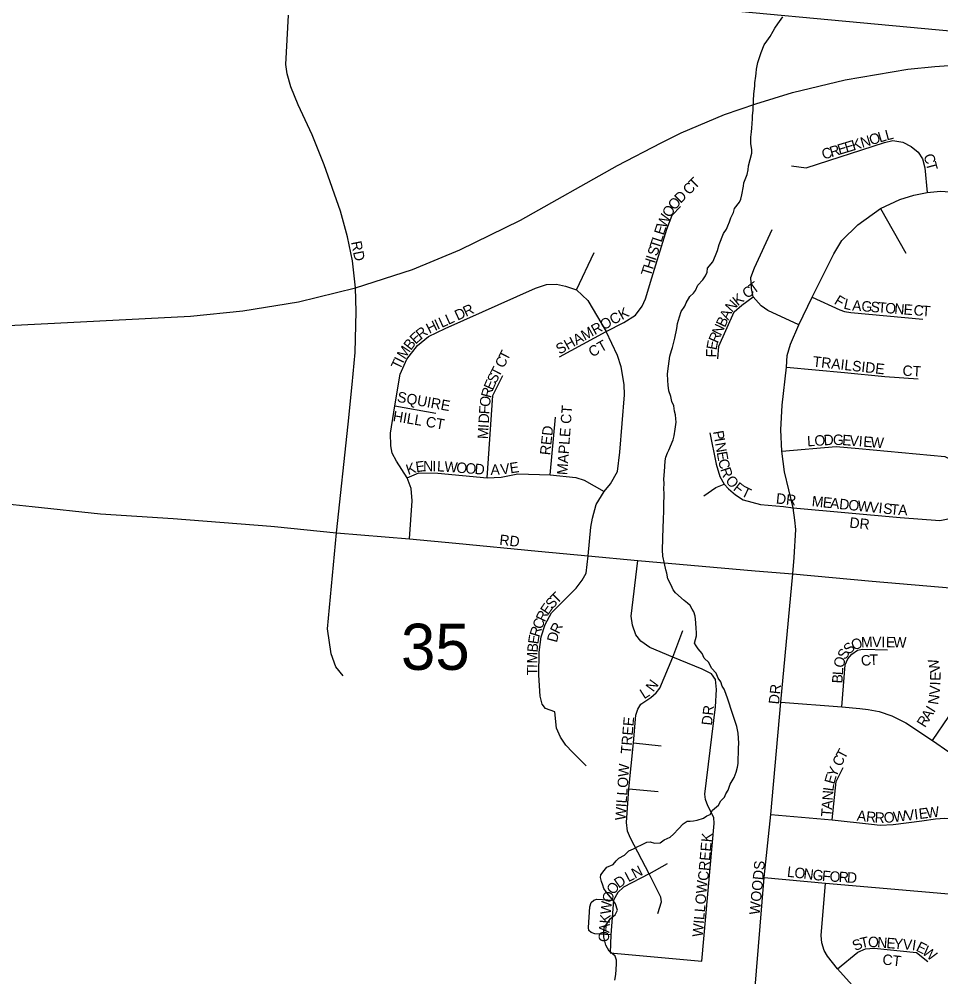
# Model space of a CAD drawing. Extents: x 8.5 to 81.5, y -1.2 to 22.4.
# Drawn here: x 54.054 to 54.89, y 17.374 to 18.242 of the extents above; entities that cross this region are included whole.
import ezdxf

# ---------------------------------------------------------------- set-up
doc = ezdxf.new("R2010")
doc.units = 0
for name, color, linetype in [('GM_X_City_Street', 7, 'Continuous'), ('GM_X_City_Street_Text', 7, 'Continuous'), ('GM_X_Interstate_Route', 7, 'Continuous'), ('GM_X_Minor_River', 7, 'Continuous'), ('GM_X_Section', 7, 'Continuous'), ('GM_X_Section_Text', 7, 'Continuous')]:
    doc.layers.add(name, color=color, linetype=linetype)

msp = doc.modelspace()

# ---------------------------------------------------------------- linework, layer by layer
at = {"layer": 'GM_X_City_Street'}
for points in [[(54.34766, 17.64693), (54.34121, 17.65505), (54.33679, 17.66665), (54.33348, 17.68929), (54.3418, 17.77649), (54.35219, 17.87481), (54.35581, 17.91098), (54.35849, 17.93993), (54.35949, 17.97714), (54.3589, 17.99847), (54.35626, 18.02294), (54.35169, 18.04489), (54.34545, 18.06795), (54.33045, 18.11001), (54.31958, 18.13714), (54.30692, 18.16429), (54.30026, 18.18087), (54.29682, 18.19261), (54.29574, 18.2009), (54.29821, 18.24557)], [(54.75446, 18.10912), (54.76755, 18.10747), (54.83881, 18.13033), (54.84626, 18.13199), (54.85538, 18.1305), (54.863, 18.12669), (54.8693, 18.12155), (54.87311, 18.11542), (54.87543, 18.10747), (54.87744, 18.08484)], [(54.75564, 17.7393), (54.75564, 17.7393), (54.75678, 17.75407), (54.75828, 17.77957), (54.75757, 17.78803), (54.75593, 17.7992), (54.74814, 17.83167), (54.7455, 17.85045), (54.74479, 17.86984), (54.74594, 17.89215), (54.74973, 17.92662), (54.75052, 17.93711), (54.75352, 17.94751), (54.76099, 17.96512), (54.77309, 17.9901), (54.79292, 18.0295), (54.80013, 18.04134), (54.81452, 18.05577), (54.83524, 18.07032), (54.85252, 18.07861), (54.86521, 18.08249), (54.87744, 18.08484), (54.88963, 18.0861), (54.92843, 18.08346)], [(54.58624, 17.95882), (54.60236, 17.96699), (54.61282, 17.9739), (54.61892, 17.98195), (54.6221, 17.98845), (54.62775, 18.00746), (54.64135, 18.05161), (54.64629, 18.06443), (54.65386, 18.0722)], [(54.83524, 18.07032), (54.85803, 18.02991)], [(54.76099, 17.96512), (54.73308, 17.97803), (54.72695, 17.98218), (54.71965, 17.99047), (54.71816, 17.99793), (54.71766, 18.00787), (54.72076, 18.01675), (54.73672, 18.05129)], [(54.55944, 17.99664), (54.57544, 18.03043)], [(54.40794, 17.7711), (54.41038, 17.80541), (54.40936, 17.81651), (54.40567, 17.82616), (54.39599, 17.84128), (54.39227, 17.84855), (54.39098, 17.85518), (54.39066, 17.86666), (54.39466, 17.89153), (54.39955, 17.92017), (54.40536, 17.93391), (54.41507, 17.94636), (54.42509, 17.95428), (54.44028, 17.96156), (54.52225, 17.99809), (54.53212, 18.00149), (54.54117, 18.00181), (54.54942, 18.00004), (54.55944, 17.99664), (54.56978, 17.98694), (54.58624, 17.95882)], [(54.6875, 17.93428), (54.68834, 17.94556), (54.70242, 17.97671), (54.70938, 17.98284), (54.71965, 17.99047)], [(54.77309, 17.9901), (54.79837, 17.97853), (54.80251, 17.97704), (54.80815, 17.97621), (54.87361, 17.97025)], [(54.54403, 17.93589), (54.58624, 17.95882)], [(54.57011, 17.75563), (54.57244, 17.78146), (54.57377, 17.7897), (54.5771, 17.80206), (54.58434, 17.81396), (54.5902, 17.821), (54.5966, 17.83198), (54.59856, 17.84964), (54.60287, 17.90151), (54.6026, 17.91095), (54.59991, 17.9269), (54.59672, 17.93719), (54.58624, 17.95882)], [(54.47832, 17.82643), (54.48342, 17.90107), (54.49247, 17.91917)], [(54.74973, 17.92662), (54.80251, 17.92194), (54.83905, 17.91821), (54.8693, 17.91616)], [(54.39466, 17.89153), (54.43191, 17.88507)], [(54.53552, 17.82892), (54.54042, 17.88118)], [(54.68043, 17.86703), (54.6861, 17.83865), (54.68951, 17.82758), (54.69319, 17.82049), (54.69717, 17.81623), (54.7037, 17.81084), (54.71051, 17.80629), (54.72641, 17.80204), (54.74713, 17.80034), (54.75593, 17.7992)], [(54.7455, 17.85045), (54.79506, 17.85474), (54.8156, 17.85292), (54.89333, 17.84563), (54.90062, 17.84215), (54.90642, 17.83684), (54.9099, 17.83104), (54.9109, 17.8259), (54.9104, 17.81315)], [(54.40567, 17.82616), (54.41642, 17.83085), (54.43376, 17.83043), (54.47832, 17.82643), (54.49114, 17.82694), (54.50629, 17.82984), (54.53552, 17.82892), (54.55872, 17.8265), (54.56643, 17.82432), (54.58434, 17.81396)], [(54.67475, 17.80999), (54.68582, 17.81765), (54.69319, 17.82049)], [(53.90965, 17.77255), (53.92257, 17.78444), (53.93704, 17.79522), (53.94669, 17.8009), (53.96003, 17.80544), (53.9836, 17.80743), (54.02504, 17.80459), (54.06562, 17.80034), (54.12778, 17.7938), (54.19364, 17.78955), (54.2822, 17.78245), (54.28539, 17.78213)], [(54.75593, 17.7992), (54.85289, 17.79044), (54.88902, 17.78762), (54.89648, 17.78928), (54.90094, 17.79202), (54.90576, 17.79757), (54.90891, 17.80453), (54.9104, 17.81315)], [(54.28539, 17.78213), (54.3418, 17.77649), (54.40794, 17.7711), (54.44995, 17.76712), (54.52451, 17.75985), (54.57011, 17.75563), (54.61506, 17.75146), (54.72158, 17.74186), (54.75564, 17.7393), (54.82745, 17.73278), (54.93731, 17.72318), (55.00257, 17.71712), (55.08622, 17.70857), (55.1814, 17.70042), (55.22457, 17.69673), (55.28322, 17.69125), (55.36713, 17.68434), (55.42202, 17.67917), (55.44021, 17.67791)], [(54.56815, 17.56523), (54.55572, 17.57766), (54.54974, 17.5841), (54.54477, 17.5911), (54.54127, 17.59935), (54.53978, 17.61421), (54.53122, 17.6173), (54.52828, 17.62114), (54.52636, 17.62848), (54.52533, 17.64746), (54.52546, 17.66824), (54.52746, 17.6823), (54.5311, 17.69321), (54.53663, 17.70405), (54.55256, 17.71975), (54.55923, 17.72619), (54.56455, 17.73341), (54.56815, 17.73986), (54.57011, 17.75563)], [(54.67317, 17.38823), (54.68439, 17.51309), (54.68403, 17.51828), (54.6786, 17.52901), (54.67631, 17.53468), (54.67583, 17.53963), (54.68535, 17.61863), (54.68633, 17.63444), (54.6856, 17.64361), (54.68192, 17.64862), (54.67342, 17.65277), (54.64675, 17.66363), (54.62589, 17.67243), (54.61769, 17.67834), (54.61334, 17.68413), (54.6102, 17.6927), (54.60908, 17.70089), (54.61506, 17.75146)], [(54.66546, 17.24848), (54.67858, 17.27758), (54.68969, 17.29521), (54.70679, 17.31743), (54.71561, 17.33717), (54.72072, 17.35745), (54.72966, 17.46413), (54.73554, 17.52099), (54.74487, 17.62299), (54.75564, 17.7393)], [(54.74487, 17.62299), (54.79995, 17.61869), (54.81629, 17.61712), (54.82389, 17.61637), (54.83402, 17.61449), (54.84547, 17.61055), (54.85804, 17.60417), (54.88234, 17.58832), (54.89698, 17.5778), (54.90898, 17.57143), (54.91755, 17.5691), (54.93507, 17.56758), (54.9574, 17.56608), (54.96547, 17.56683), (54.974, 17.56946), (54.98254, 17.57518), (54.98751, 17.58297), (54.99033, 17.58906), (54.99137, 17.59407), (55.00257, 17.71712)], [(54.64675, 17.66363), (54.65591, 17.68799)], [(54.79995, 17.61869), (54.80312, 17.65668), (54.80541, 17.66209), (54.80906, 17.66636), (54.81426, 17.67), (54.81894, 17.67094), (54.84153, 17.67031)], [(54.62522, 17.46738), (54.60837, 17.49963), (54.60553, 17.50601), (54.60459, 17.51382), (54.60695, 17.54444), (54.61121, 17.58619), (54.6131, 17.61125), (54.61487, 17.61669), (54.61783, 17.62119), (54.62693, 17.62733), (54.63164, 17.63134), (54.63498, 17.63573), (54.64675, 17.66363)], [(54.88234, 17.58832), (54.89712, 17.60984), (54.89982, 17.61671), (54.90117, 17.62493), (54.90347, 17.64929), (54.89982, 17.66324)], [(54.61121, 17.58619), (54.63607, 17.5835)], [(54.79127, 17.51643), (54.79503, 17.55098), (54.80116, 17.56362)], [(54.60695, 17.54444), (54.63357, 17.54201)], [(54.73554, 17.52099), (54.79127, 17.51643), (54.82695, 17.51241), (54.83494, 17.51147), (54.84664, 17.51201), (54.87267, 17.51552), (54.88513, 17.51733), (54.89337, 17.51794), (54.9124, 17.51711), (54.95166, 17.51372), (54.96251, 17.5102), (54.96985, 17.50468), (54.97568, 17.49764), (54.97929, 17.48819), (54.9803, 17.48065), (54.97939, 17.47322), (54.97597, 17.46378), (54.96894, 17.45523), (54.94648, 17.43191)], [(54.62522, 17.46738), (54.64206, 17.4767)], [(54.62522, 17.46738), (54.60213, 17.45517), (54.59682, 17.45047), (54.59303, 17.44334), (54.59055, 17.41202), (54.58999, 17.39584), (54.67317, 17.38823)], [(54.63324, 17.4315), (54.63658, 17.44197), (54.63582, 17.44622), (54.62522, 17.46738)], [(54.72966, 17.46413), (54.78511, 17.459), (54.9142, 17.4477)], [(54.84782, 17.22799), (54.84997, 17.2514), (54.85339, 17.29072), (54.85297, 17.29837), (54.85047, 17.31035), (54.84532, 17.32302), (54.83836, 17.33304), (54.81483, 17.36032), (54.79623, 17.3811), (54.78698, 17.39262), (54.78406, 17.39792), (54.78198, 17.40488), (54.78128, 17.41142), (54.78511, 17.459)], [(54.59055, 17.41202), (54.57601, 17.4131), (54.57275, 17.41419), (54.57057, 17.41596), (54.57017, 17.41881), (54.57152, 17.43756), (54.57261, 17.44137), (54.57506, 17.44341), (54.57777, 17.44436), (54.59303, 17.44334)], [(54.79623, 17.3811), (54.81468, 17.39633), (54.82137, 17.39943), (54.8294, 17.40005), (54.86771, 17.39603), (54.87802, 17.38774)]]:
    msp.add_lwpolyline(points, dxfattribs=at)
at = {"layer": 'GM_X_Interstate_Route'}
msp.add_lwpolyline([(53.91717, 17.95793), (54.08595, 17.96663), (54.20937, 17.973), (54.25688, 17.97784), (54.30732, 17.98599), (54.3589, 17.99847), (54.41074, 18.01529), (54.45354, 18.03286), (54.50872, 18.05983), (54.59645, 18.10941), (54.6362, 18.13005), (54.65441, 18.13896), (54.69377, 18.15552), (54.72217, 18.16545), (54.75541, 18.17552), (54.80305, 18.18724), (54.85998, 18.19679), (54.88432, 18.19908), (54.91412, 18.20124)], dxfattribs=at)
at = {"layer": 'GM_X_Minor_River'}
for points in [[(54.71304, 18.09826), (54.71424, 18.10128), (54.71509, 18.10544), (54.71554, 18.10924), (54.71843, 18.12058), (54.7185, 18.124), (54.71747, 18.12896), (54.71759, 18.13504), (54.71807, 18.13997), (54.71852, 18.14338), (54.71907, 18.15173), (54.71913, 18.15439), (54.71962, 18.1597), (54.71979, 18.16844), (54.72029, 18.17413), (54.7212, 18.18171), (54.72126, 18.18437), (54.72214, 18.19043), (54.7222, 18.19309), (54.72266, 18.19688), (54.72392, 18.20294), (54.72676, 18.212), (54.72956, 18.21879), (54.7319, 18.22216), (54.73502, 18.22628), (54.73778, 18.23117), (54.73935, 18.2338), (54.74209, 18.23792), (54.7464, 18.2443)], [(54.70152, 17.61089), (54.69973, 17.61624), (54.69795, 17.62198), (54.69651, 17.62581), (54.69472, 17.63078), (54.69328, 17.63461), (54.69144, 17.63731), (54.69038, 17.64151), (54.68779, 17.6446), (54.68599, 17.6492), (54.68191, 17.65384), (54.67936, 17.65883), (54.67526, 17.66271), (54.67345, 17.66693), (54.66974, 17.67119), (54.6679, 17.67388), (54.66644, 17.67657), (54.66809, 17.683), (54.66815, 17.68604), (54.66785, 17.68985), (54.66757, 17.69479), (54.66727, 17.69822), (54.66694, 17.70088), (54.66588, 17.70471), (54.66442, 17.7074), (54.66258, 17.71047), (54.65998, 17.71281), (54.65699, 17.71514), (54.64916, 17.72214), (54.64694, 17.72485), (54.64513, 17.72906), (54.64221, 17.73482), (54.64118, 17.73978), (54.64048, 17.74284), (54.63908, 17.74856), (54.6377, 17.75543), (54.63744, 17.76114), (54.63786, 17.78127), (54.63838, 17.7881), (54.63855, 17.79684), (54.63864, 17.80102), (54.63887, 17.81204), (54.63857, 17.81622), (54.63905, 17.82115), (54.63875, 17.82496), (54.63928, 17.83217), (54.63937, 17.83673), (54.63985, 17.84166), (54.6403, 17.84507), (54.6419, 17.84884), (54.64309, 17.85148), (54.64708, 17.8609), (54.64791, 17.8643), (54.64879, 17.87037), (54.64968, 17.87681), (54.64937, 17.87986), (54.64906, 17.88328), (54.64837, 17.88672), (54.64771, 17.89167), (54.64589, 17.89551), (54.64485, 17.90009), (54.64305, 17.90507), (54.6424, 17.9104), (54.64211, 17.91459), (54.64186, 17.92067), (54.64275, 17.92749), (54.64408, 17.93659), (54.6457, 17.94188), (54.64652, 17.94452), (54.64859, 17.95284), (54.65028, 17.96155), (54.65113, 17.96609), (54.65278, 17.97214), (54.65439, 17.97705), (54.65753, 17.98193), (54.65873, 17.98495), (54.66226, 17.99058), (54.66536, 17.99356), (54.66731, 17.99618), (54.66931, 18.00108), (54.67396, 18.00593), (54.67631, 18.0093), (54.67789, 18.01269), (54.67835, 18.01648), (54.68302, 18.02209), (54.68541, 18.02774), (54.6874, 18.03226), (54.68866, 18.03794), (54.69265, 18.04774), (54.69539, 18.05187), (54.6966, 18.05488), (54.69818, 18.05827), (54.6994, 18.06205), (54.70178, 18.06694), (54.7026, 18.07035), (54.70728, 18.07633), (54.70847, 18.07897), (54.70931, 18.08275), (54.71099, 18.0907), (54.71105, 18.09374), (54.71304, 18.09826)], [(54.59414, 17.37093), (54.59501, 17.37623), (54.59558, 17.38534), (54.59566, 17.38914), (54.59459, 17.39258), (54.59198, 17.39491), (54.58899, 17.39725), (54.58607, 17.40263), (54.58501, 17.40645), (54.58432, 17.40989), (54.58404, 17.41483), (54.5845, 17.41862), (54.58684, 17.422), (54.59036, 17.42687), (54.5946, 17.4302), (54.59658, 17.43435), (54.5948, 17.44008), (54.59185, 17.44432), (54.58852, 17.44819), (54.5863, 17.45089), (54.58409, 17.45398), (54.58339, 17.45703), (54.58194, 17.46048), (54.58125, 17.46392), (54.58131, 17.46657), (54.58442, 17.47031), (54.58676, 17.47331), (54.5925, 17.47585), (54.59523, 17.47922), (54.59793, 17.48145), (54.60292, 17.48439), (54.60679, 17.48811), (54.611, 17.48993), (54.61446, 17.49176), (54.61829, 17.49358), (54.62328, 17.49614), (54.62632, 17.49646), (54.63009, 17.49525), (54.63541, 17.49553), (54.63887, 17.49811), (54.64424, 17.50067), (54.64733, 17.50327), (54.65198, 17.50812), (54.65624, 17.51259), (54.65971, 17.51518), (54.66237, 17.51513), (54.66541, 17.51545), (54.66884, 17.51614), (54.67457, 17.51793), (54.67764, 17.51977), (54.68071, 17.52123), (54.68268, 17.52499), (54.68808, 17.52944), (54.69045, 17.53357), (54.69355, 17.53693), (54.69475, 17.53995), (54.6971, 17.54332), (54.69872, 17.54861), (54.70226, 17.55462), (54.70426, 17.55953), (54.70549, 17.56406), (54.70594, 17.56747), (54.70622, 17.58115), (54.70669, 17.5857), (54.70612, 17.59483), (54.70473, 17.60094), (54.70294, 17.6063), (54.70152, 17.61089)]]:
    msp.add_lwpolyline(points, dxfattribs=at)
at = {"layer": 'GM_X_Section'}
msp.add_lwpolyline([(54.06136, 18.30959), (54.98609, 18.22332), (54.89877, 17.22287), (53.90559, 17.31458), (53.95979, 18.06419)], close=True, dxfattribs=at)

# ---------------------------------------------------------------- texts
at = {"layer": 'GM_X_City_Street_Text'}
for s, rotation, p in [('N', 16.83114, (54.81851, 18.12533)), ('O', 16.85341, (54.82649, 18.12774)), ('L', 16.85182, (54.83447, 18.13016)), ('L', 14.35425, (54.84074, 18.13206)), ('R', 16.82952, (54.79059, 18.11687)), ('E', 16.85182, (54.79778, 18.11905)), ('E', 16.85182, (54.80416, 18.12098)), ('K', 16.85206, (54.81054, 18.12291)), ('C', 16.85276, (54.78342, 18.1147)), ('C', 286.72251, (54.87398, 18.11854)), ('T', 284.83814, (54.87611, 18.11144)), ('C', 45, (54.66144, 18.08218)), ('T', 45, (54.66674, 18.08748)), ('D', 45, (54.65378, 18.07452)), ('O', 49.55269, (54.64851, 18.06832)), ('W', 67.76345, (54.64048, 18.05185)), ('O', 58.65807, (54.6444, 18.06152)), ('E', 72.31614, (54.63852, 18.04569)), ('RD', 281.30363, (54.35486, 18.04002)), ('T', 72.31614, (54.63447, 18.03299)), ('L', 72.31614, (54.6365, 18.03934)), ('S', 72.31614, (54.63245, 18.02663)), ('H', 72.31614, (54.62865, 18.01472)), ('I', 72.31614, (54.63118, 18.02266)), ('T', 72.31614, (54.62663, 18.00837)), ('C', 36.31128, (54.71405, 17.9883)), ('T', 36.13782, (54.72009, 17.99274)), ('N', 47.79834, (54.70032, 17.97576)), ('K', 38.72807, (54.70563, 17.98166)), ('F', 328.5536, (54.79241, 17.9845)), ('L', 346.98346, (54.80117, 17.97977)), ('D', 24.52799, (54.4515, 17.96868)), ('R', 24.52243, (54.45908, 17.97214)), ('SHAMROCK', 28.84142, (54.54392, 17.9379)), ('A', 355.61232, (54.8092, 17.97803)), ('G', 355.53761, (54.8175, 17.97739)), ('S', 355.56823, (54.82582, 17.97674)), ('T', 355.54263, (54.83246, 17.97623)), ('O', 355.56734, (54.83911, 17.97571)), ('N', 355.53761, (54.84742, 17.97507)), ('E', 355.56823, (54.85574, 17.97442)), ('C', 355.55622, (54.86488, 17.97371)), ('T', 355.55784, (54.87235, 17.97313)), ('L', 24.51179, (54.43708, 17.96211)), ('L', 24.53918, (54.44315, 17.96488)), ('B', 64.52099, (54.69391, 17.96207)), ('A', 64.52283, (54.69714, 17.96884)), ('R', 37.43827, (54.41814, 17.95126)), ('H', 26.09582, (54.42587, 17.95675)), ('I', 24.53081, (54.43329, 17.96038)), ('N', 64.53947, (54.69033, 17.95454)), ('E', 42.66151, (54.41341, 17.94689)), ('R', 66.75995, (54.68741, 17.94774)), ('M', 56.76461, (54.40368, 17.93311)), ('B', 51.71184, (54.40903, 17.94129)), ('CT', 29.35062, (54.57356, 17.93535)), ('E', 79.64383, (54.68638, 17.94172)), ('I', 63.95244, (54.40201, 17.92963)), ('C', 62.90472, (54.49328, 17.92511)), ('T', 62.90472, (54.4967, 17.93179)), ('F', 89.26231, (54.68633, 17.93547)), ('TRAILSIDE', 353.66014, (54.77331, 17.92727)), ('T', 63.94813, (54.39908, 17.92364)), ('T', 62.90472, (54.4891, 17.91695)), ('CT', 356.6358, (54.85488, 17.91895)), ('S', 62.90472, (54.48607, 17.91102)), ('E', 66.8706, (54.48352, 17.90504)), ('SQUIRE', 349.79713, (54.39618, 17.89531)), ('R', 74.80239, (54.48167, 17.89813)), ('O', 82.73417, (54.48069, 17.89021)), ('HILL CT', 350.36322, (54.39235, 17.87786)), ('D', 86.70006, (54.47984, 17.87541)), ('F', 86.70006, (54.48032, 17.88373)), ('MAPLE CT', 85.79378, (54.55092, 17.8286)), ('M', 86.70006, (54.47903, 17.86126)), ('I', 86.70006, (54.4796, 17.87125)), ('RED', 83.88008, (54.53551, 17.84652)), ('P', 279.93836, (54.68321, 17.86829)), ('I', 279.92948, (54.68436, 17.86173)), ('N', 279.9461, (54.68507, 17.85762)), ('L', 3.60871, (54.76883, 17.85478)), ('O', 3.62549, (54.77548, 17.8552)), ('D', 3.45501, (54.78379, 17.85572)), ('G', 358.62307, (54.7919, 17.85622)), ('E', 355.76058, (54.80011, 17.85603)), ('V', 355.60297, (54.80675, 17.85554)), ('I', 355.58118, (54.81506, 17.8549)), ('E', 355.60728, (54.81922, 17.85457)), ('W', 355.59098, (54.82586, 17.85406)), ('E', 279.93836, (54.68651, 17.84941)), ('K', 18.41421, (54.40661, 17.82882)), ('E', 7.72825, (54.41406, 17.83135)), ('N', 0.34976, (54.42034, 17.83222)), ('I', 359.12599, (54.42862, 17.83227)), ('L', 357.02024, (54.4327, 17.83221)), ('W', 355.75988, (54.4393, 17.83187)), ('O', 355.69014, (54.4501, 17.83107)), ('E', 8.63948, (54.49946, 17.8303)), ('C', 282.79789, (54.68777, 17.84234)), ('O', 355.66835, (54.45841, 17.83044)), ('D', 355.69155, (54.46672, 17.82981)), ('A', 1.00547, (54.48149, 17.82895)), ('V', 7.5304, (54.491, 17.82918)), ('R', 288.09221, (54.68968, 17.8341)), ('O', 309.59977, (54.69388, 17.82359)), ('F', 322.2392, (54.70082, 17.81559)), ('T', 334.38504, (54.70796, 17.81036)), ('DR', 353.9994, (54.73999, 17.8031)), ('M', 354.1988, (54.77247, 17.80061)), ('E', 354.19767, (54.78242, 17.7996)), ('A', 354.17632, (54.78905, 17.79892)), ('D', 354.20289, (54.79734, 17.79808)), ('O', 354.20289, (54.80563, 17.79723)), ('W', 354.19335, (54.81392, 17.79639)), ('V', 354.20289, (54.8247, 17.79529)), ('I', 354.17632, (54.83299, 17.79445)), ('S', 354.19767, (54.83714, 17.79403)), ('T', 354.19767, (54.84377, 17.79336)), ('A', 357.63977, (54.85102, 17.79264)), ('DR', 353.99459, (54.80661, 17.78124)), ('RD', 353.99459, (54.48913, 17.7656)), ('T', 45, (54.54161, 17.71152)), ('E', 55.49147, (54.53359, 17.70149)), ('S', 47.08677, (54.53714, 17.7067)), ('R', 64.03232, (54.53049, 17.69507)), ('C', 67.80615, (54.52773, 17.68828)), ('R', 63.73901, (54.54343, 17.68413)), ('E', 81.4179, (54.52466, 17.6751)), ('R', 72.69376, (54.52557, 17.68132)), ('D', 75.5768, (54.54154, 17.67654)), ('B', 84.55275, (54.52396, 17.66777)), ('S', 40.02942, (54.80633, 17.66573)), ('O', 22.21132, (54.81078, 17.66962)), ('M', 2.16829, (54.81764, 17.67259)), ('V', 358.97268, (54.82749, 17.67296)), ('I', 359.01216, (54.83583, 17.67281)), ('E', 358.98916, (54.83999, 17.67274)), ('W', 358.97427, (54.84666, 17.67262)), ('M', 89.25309, (54.52384, 17.65797)), ('S', 56.98414, (54.80319, 17.66069)), ('O', 74.73912, (54.80131, 17.65336)), ('C', 10.70022, (54.81831, 17.65534)), ('T', 1.01084, (54.82525, 17.65669)), ('W', 101.03483, (54.88951, 17.65116)), ('T', 89.91802, (54.52383, 17.64716)), ('I', 89.93913, (54.52384, 17.65384)), ('L', 86.36401, (54.80097, 17.64721)), ('E', 88.19643, (54.88948, 17.64219)), ('N', 53.93693, (54.62905, 17.63162)), ('B', 86.37973, (54.8005, 17.63972)), ('I', 88.29646, (54.88936, 17.63803)), ('L', 32.47747, (54.62067, 17.62544)), ('DR', 83.99458, (54.74301, 17.62069)), ('V', 86.11983, (54.88877, 17.62932)), ('N', 81.25103, (54.88741, 17.62021)), ('DR', 83.99458, (54.68218, 17.60152)), ('A', 58.15645, (54.87938, 17.60571)), ('I', 58.18919, (54.88378, 17.61279)), ('TREE', 85.10355, (54.60884, 17.57565)), ('R', 58.14907, (54.87542, 17.59934)), ('T', 62.74768, (54.80266, 17.57053)), ('C', 62.74768, (54.79923, 17.56386)), ('WILLOW', 86.05222, (54.60383, 17.51557)), ('Y', 66.57437, (54.79484, 17.55414)), ('E', 74.22776, (54.79314, 17.54804)), ('L', 81.88115, (54.79227, 17.54177)), ('N', 85.70785, (54.79167, 17.53362)), ('A', 85.70785, (54.79104, 17.52531)), ('W', 7.06245, (54.87705, 17.51777)), ('T', 85.70785, (54.79054, 17.51867)), ('A', 353.89148, (54.81335, 17.5156)), ('R', 353.86898, (54.82164, 17.51472)), ('R', 356.74922, (54.82961, 17.51387)), ('O', 4.10045, (54.83843, 17.51346)), ('W', 6.91009, (54.84724, 17.5141)), ('V', 7.07507, (54.85803, 17.51541)), ('I', 7.05454, (54.8663, 17.51643)), ('E', 7.08567, (54.87044, 17.51695)), ('CREEK', 85.02799, (54.67884, 17.46066)), ('WOODS', 84.382, (54.7255, 17.42984)), ('L', 27.82342, (54.60646, 17.4596)), ('N', 27.34719, (54.61234, 17.46271)), ('L', 353.2375, (54.74999, 17.46477)), ('O', 353.23015, (54.75661, 17.46399)), ('N', 353.23015, (54.76489, 17.463)), ('G', 353.23015, (54.77316, 17.46202)), ('F', 354.99818, (54.78175, 17.46101)), ('O', 356.64896, (54.78869, 17.4604)), ('R', 356.73645, (54.79703, 17.45992)), ('D', 356.73898, (54.80452, 17.45949)), ('O', 53.37487, (54.59325, 17.44774)), ('D', 34.35091, (54.59763, 17.45385)), ('WILLOW', 85.07172, (54.67384, 17.40982)), ('O', 73.78438, (54.59132, 17.44053)), ('W', 84.6764, (54.59041, 17.43021)), ('K', 84.65913, (54.58963, 17.42191)), ('O', 88.62306, (54.58883, 17.40544)), ('A', 85.82092, (54.58903, 17.41365)), ('S', 25.58782, (54.81228, 17.39708)), ('T', 12.33325, (54.81775, 17.39977)), ('O', 356.96079, (54.82359, 17.40114)), ('N', 355.71194, (54.83186, 17.4007)), ('E', 355.70608, (54.84017, 17.40008)), ('Y', 355.69014, (54.84682, 17.39958)), ('V', 355.70229, (54.85513, 17.39895)), ('I', 351.62267, (54.86326, 17.39835)), ('E', 333.39829, (54.86663, 17.39798)), ('W', 321.805, (54.87216, 17.39527)), ('CT', 353.66381, (54.83651, 17.38525))]:
    msp.add_text(s, height=0.00947, rotation=rotation, dxfattribs=at).set_placement(p)
at = {"layer": 'GM_X_Section_Text'}
msp.add_text('35', height=0.041856, rotation=0.00001, dxfattribs=at).set_placement((54.4002, 17.65223))

doc.saveas('drawing.dxf')
